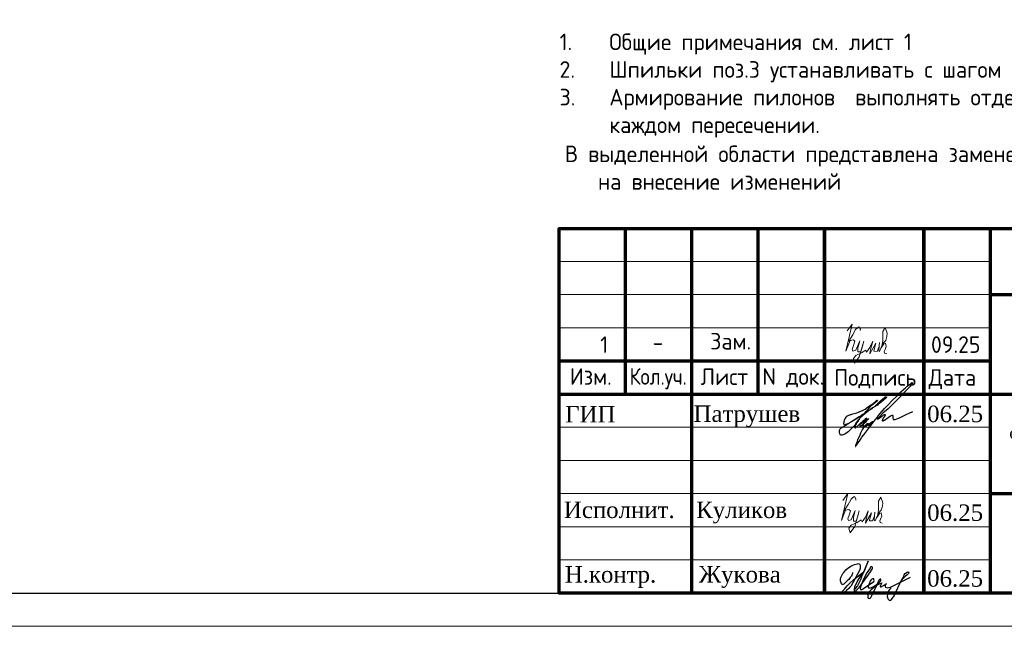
# Model space of a CAD drawing. Header units: millimetres. Extents: x 376598 to 1249954, y -318491 to -22134.
# Tile 342 of 444: x 992987 to 1007829, y -318491 to -309345. Entities that reach past the tile are written whole.
import ezdxf

# ---------------------------------------------------------------- set-up
doc = ezdxf.new("R2010")
doc.units = ezdxf.units.MM
for name, color, linetype in [('PDF _S_NET_PROFILE_AXIS', 7, 'Continuous'), ('PDF7_Text', 7, 'Continuous'), ('PDF8_Text', 7, 'Continuous'), ('ТОЛСТЫЕ_ОСНОВНЫЕ', 6, 'Continuous')]:
    doc.layers.add(name, color=color, linetype=linetype)
for name, color, linetype, lineweight in [('Выноски', 20, 'Continuous', 20), ('размер', 1, 'Continuous', 25), ('Рамка', 7, 'Continuous', 70), ('Текст', 7, 'Continuous', 25), ('ТОНКИЕ', 7, 'Continuous', 9)]:
    doc.layers.add(name, color=color, linetype=linetype, lineweight=lineweight)
doc.styles.add('GOST-2.304_Type-B', font='GOST_Common.ttf')
doc.styles.add('PDF Times New Roman', font='times.ttf')
doc.styles.add('ГОСТ', font='GOST_Common.ttf')

# ---------------------------------------------------------------- blocks, each defined once
blk = doc.blocks.new('*U56')
at = {"layer": 'ТОЛСТЫЕ_ОСНОВНЫЕ', "color": 6}
blk.add_lwpolyline([(20, 5), (415, 5), (415, 292), (20, 292)], close=True, dxfattribs=at)
at = {"layer": 'ТОНКИЕ'}
blk.add_lwpolyline([(0, 0), (420, 0), (420, 297), (0, 297)], close=True, dxfattribs=at)
blk = doc.blocks.new('11')
at = {"layer": 'Выноски'}
for p, q in [((47989, 66781), (48016, 66806)), ((48016, 66806), (48038, 66823)), ((48038, 66823), (48060, 66786)), ((47885, 66608), (47944, 66700)), ((47944, 66700), (47962, 66737)), ((47962, 66737), (47989, 66781)), ((48060, 66786), (48058, 66769))]:
    blk.add_line(p, q, dxfattribs=at)
blk.add_lwpolyline([(47863, 66761), (47937, 66865), (47843, 66458), (47885, 66564), (47905, 66616), (47954, 66628), (47979, 66606), (47957, 66539), (47937, 66487), (47947, 66458), (47991, 66470), (48051, 66611), (48041, 66569), (48023, 66505), (48023, 66448), (48065, 66448), (48090, 66529), (48110, 66608), (48043, 66369), (47972, 66275), (47954, 66344), (47991, 66389), (48078, 66431), (48142, 66470), (48154, 66441), (48204, 66512), (48246, 66606), (48209, 66455), (48204, 66418), (48295, 66574), (48265, 66463), (48265, 66455), (48312, 66453), (48342, 66529), (48347, 66584), (48337, 66465), (48349, 66453), (48401, 66569), (48443, 66616), (48461, 66678), (48466, 66727), (48436, 66811), (48399, 66754), (48399, 66618), (48389, 66549), (48374, 66507), (48416, 66564), (48441, 66576), (48451, 66524), (48433, 66482), (48419, 66453), (48424, 66428), (48458, 66421)], dxfattribs=at)
blk = doc.blocks.new('яяя')
at = {"lineweight": 30}
for points in [[(345424, 110432), (345425, 110410), (345424, 110397), (345417, 110379), (345406, 110350), (345390, 110319), (345357, 110275), (345310, 110221), (345265, 110176), (345198, 110110), (345161, 110077), (345133, 110066), (345116, 110066), (345102, 110075), (345090, 110091), (345082, 110115), (345074, 110146), (345066, 110182), (345064, 110206), (345067, 110234), (345077, 110278), (345095, 110320), (345114, 110361), (345134, 110395), (345159, 110428), (345195, 110469), (345228, 110506), (345284, 110560), (345331, 110595), (345379, 110625), (345435, 110648), (345486, 110670), (345532, 110686), (345573, 110696), (345605, 110698), (345621, 110695), (345635, 110687), (345648, 110671), (345656, 110649), (345659, 110625), (345659, 110583), (345656, 110553), (345647, 110523), (345635, 110489), (345387, 110033), (345349, 109985), (345311, 109948), (345247, 109889), (345209, 109858), (345192, 109844), (345180, 109837), (345157, 109833), (345150, 109835), (345140, 109842), (345135, 109856), (345138, 109881), (345148, 109892), (345183, 109930), (345267, 110024), (345343, 110105), (345455, 110213), (345617, 110343), (345775, 110456), (345811, 110526), (345838, 110607), (345890, 110740), (345902, 110771), (345698, 110295), (345672, 110226), (345626, 110132), (345572, 110032), (345518, 109953), (345481, 109918), (345497, 110001), (345567, 110147), (345655, 110301), (345760, 110442)], [(345481, 109918), (345476, 109896), (345475, 109874), (345485, 109861), (345506, 109866), (345539, 109891), (345632, 109983), (345968, 110450), (346022, 110527), (346029, 110560), (346027, 110579), (346026, 110590), (346010, 110605), (345993, 110609), (345975, 110601), (345962, 110584), (345954, 110562), (345857, 110421), (345783, 110292), (345741, 110183), (345701, 110079), (345665, 109985), (345660, 109952), (345666, 109929), (345669, 109915), (345682, 109910), (345702, 109914), (345735, 109941), (345846, 110007), (346065, 110160), (346075, 110193), (346070, 110217), (346066, 110236), (346052, 110241), (346030, 110241), (346007, 110228), (345978, 110203), (345960, 110164), (345892, 110010), (345895, 109986), (345904, 109966), (345925, 109964), (345969, 109968), (346045, 110000), (346218, 110114), (346261, 110154), (346280, 110184), (346282, 110210), (346278, 110225), (346263, 110229), (346241, 110222), (346220, 110198), (346162, 110049), (345989, 109904), (345932, 109849), (345906, 109805), (345891, 109739), (345890, 109690), (345899, 109652), (345924, 109647), (345956, 109655), (345980, 109674), (346058, 109838), (346158, 110046), (346261, 110098), (346314, 110120), (346292, 110079), (346269, 110036), (346261, 110008), (346267, 109998), (346293, 109998), (346363, 110039), (346445, 110095), (346421, 110068), (346414, 110040), (346407, 110011), (346416, 109990), (346466, 109972), (346509, 109977), (346574, 109984), (347172, 110293)], [(346586, 109971), (346543, 109917), (346509, 109873), (346489, 109825), (346475, 109767), (346472, 109710), (346478, 109675), (346485, 109641), (346501, 109621), (346517, 109602), (346542, 109589), (346568, 109592), (346605, 109620), (346680, 109731), (346736, 109842), (346865, 110115), (346962, 110290), (346969, 110318), (346979, 110360), (347013, 110403), (347056, 110434), (347091, 110450), (347109, 110450), (347121, 110434), (347115, 110405), (347072, 110355), (347012, 110307), (346924, 110222)]]:
    blk.add_lwpolyline(points, dxfattribs=at)
blk = doc.blocks.new('штамп кж1.1')
at = {"layer": 'PDF _S_NET_PROFILE_AXIS', "lineweight": 30, "elevation": 0}
blk.add_lwpolyline([(409123, -83320), (409140, -83299), (409161, -83282), (409174, -83265), (409208, -83231), (409216, -83227), (409221, -83219), (409229, -83214), (409238, -83206), (409259, -83189), (409276, -83176), (409288, -83172), (409297, -83172), (409297, -83176), (409293, -83185), (409280, -83198), (409191, -83274), (409174, -83282), (409157, -83299), (409106, -83329), (409085, -83341), (409060, -83358), (409055, -83363), (409051, -83363), (409060, -83358), (409072, -83350), (409077, -83350), (409081, -83346), (409077, -83350), (409072, -83354), (409064, -83358), (409047, -83371), (409030, -83380), (409013, -83397), (408971, -83426), (408933, -83460), (408890, -83502), (408878, -83515), (408873, -83524), (408865, -83528), (408857, -83540), (408840, -83562), (408827, -83583), (408818, -83600), (408797, -83625), (408772, -83646), (408717, -83701), (408683, -83727), (408666, -83735), (408653, -83744), (408628, -83752), (408603, -83752), (408594, -83744), (408590, -83731), (408586, -83706), (408586, -83680), (408590, -83667), (408598, -83655), (408611, -83642), (408636, -83629), (408645, -83621), (408662, -83612), (408683, -83600), (408696, -83595), (408708, -83583), (408725, -83574), (408742, -83562), (408785, -83536), (408831, -83507), (408873, -83481), (408912, -83456), (408928, -83443), (408941, -83435), (408954, -83430), (408962, -83422), (408962, -83426), (408954, -83430), (408950, -83435), (408937, -83443), (408920, -83456), (408882, -83477), (408797, -83532), (408755, -83557), (408721, -83574), (408708, -83583), (408696, -83587), (408687, -83591), (408679, -83591), (408666, -83595), (408658, -83591), (408653, -83587), (408653, -83570), (408658, -83557), (408658, -83545), (408662, -83528), (408674, -83502), (408691, -83477), (408700, -83468), (408704, -83460), (408717, -83456), (408751, -83439), (408763, -83439), (408772, -83435), (408785, -83430), (408848, -83418), (408873, -83405), (408895, -83397), (408933, -83380), (408954, -83371), (408975, -83358), (408992, -83346), (409005, -83333), (409039, -83308), (409064, -83295), (409077, -83286), (409094, -83274), (409127, -83244), (409144, -83231), (409153, -83223), (409157, -83223), (409149, -83240), (409123, -83265), (409111, -83274), (409077, -83299), (409064, -83308), (409051, -83320), (409026, -83350), (409013, -83363), (409009, -83371), (408992, -83392), (408979, -83401), (408967, -83418), (408962, -83422), (408962, -83426), (408958, -83430), (408950, -83435), (408937, -83447), (408916, -83473), (408903, -83485), (408890, -83502), (408882, -83515), (408873, -83524), (408869, -83528), (408873, -83524), (408878, -83524), (408873, -83528), (408865, -83549), (408857, -83553), (408852, -83562), (408848, -83566), (408823, -83617), (408823, -83629), (408818, -83638), (408823, -83642), (408827, -83642), (408840, -83629), (408852, -83621), (408907, -83566), (408941, -83540), (408954, -83528), (408967, -83524), (408971, -83515), (408984, -83502), (408988, -83494), (408996, -83494), (408996, -83498), (408979, -83515), (408962, -83536), (408937, -83557), (408924, -83566), (408912, -83579), (408907, -83579), (408899, -83583), (408895, -83591), (408895, -83612), (408899, -83617), (408907, -83617), (408920, -83608), (408937, -83591), (408945, -83579), (408954, -83570), (408979, -83540), (408996, -83524), (409005, -83511), (409017, -83507), (409022, -83502), (409026, -83502), (409013, -83515), (409005, -83528), (408992, -83536), (408971, -83562), (408954, -83583), (408945, -83591), (408941, -83600), (408937, -83612), (408937, -83625), (408941, -83629), (408954, -83634), (408958, -83629), (408967, -83612), (408979, -83600), (409000, -83583), (409009, -83574), (409022, -83574), (409026, -83583), (409026, -83608), (409030, -83608), (409039, -83604), (409051, -83595), (409077, -83570), (409085, -83557), (409089, -83553), (409089, -83549), (409085, -83549), (409081, -83553), (409072, -83557), (409047, -83574), (409017, -83595), (408979, -83621), (408971, -83625), (408958, -83629), (408950, -83638), (408933, -83663), (408924, -83684), (408903, -83722), (408886, -83765), (408865, -83811), (408848, -83862), (408840, -83883), (408827, -83909), (408827, -83921), (408831, -83921), (408835, -83917), (408840, -83909), (408848, -83896), (408852, -83888), (408861, -83875), (408886, -83841), (408903, -83816), (408924, -83782), (408954, -83748), (408984, -83706), (409043, -83625), (409077, -83583), (409106, -83545), (409132, -83511), (409157, -83481), (409174, -83456), (409195, -83430), (409229, -83388), (409263, -83350), (409305, -83308), (409394, -83214), (409441, -83172), (409479, -83130), (409517, -83092), (409551, -83062), (409580, -83037), (409606, -83016), (409627, -82999), (409644, -82986), (409657, -82977), (409665, -82969), (409674, -82969), (409674, -82965), (409682, -82960), (409682, -82982), (409674, -82994), (409665, -83003), (409661, -83011), (409563, -83109), (409538, -83138), (409504, -83168), (409318, -83354), (409242, -83422), (409187, -83477), (409178, -83490), (409170, -83498), (409161, -83502), (409157, -83507), (409157, -83511), (409161, -83511), (409170, -83507), (409182, -83494), (409212, -83477), (409225, -83464), (409238, -83460), (409246, -83452), (409263, -83443), (409276, -83443), (409276, -83452), (409267, -83468), (409259, -83481), (409242, -83502), (409238, -83515), (409233, -83524), (409229, -83528), (409229, -83532), (409238, -83540), (409242, -83536), (409246, -83536), (409254, -83532), (409267, -83524), (409318, -83485), (409356, -83460), (409381, -83452), (409386, -83452), (409390, -83456), (409390, -83494), (409394, -83507), (409398, -83515), (409407, -83519), (409415, -83515), (409424, -83515), (409449, -83507), (409492, -83490), (409521, -83477), (409551, -83460), (409593, -83443), (409635, -83422), (409690, -83397)], dxfattribs=at)
at = {"layer": 'Рамка', "color": 7}
for p, q in [((405358, -83134), (405358, -80634)), ((407358, -83134), (407358, -80634)), ((410858, -81634), (422858, -81634)), ((404358, -82634), (410858, -82634)), ((404358, -83134), (422858, -83134)), ((410858, -84634), (422858, -84634))]:
    blk.add_line(p, q, dxfattribs=at)
at = {"layer": 'Рамка'}
for p, q in [((406358, -86134), (406358, -80634)), ((408358, -86134), (408358, -80634)), ((408358, -80634), (408358, -86134)), ((409858, -80634), (409858, -86134)), ((409858, -86134), (409858, -80634)), ((410858, -80634), (410858, -86134))]:
    blk.add_line(p, q, dxfattribs=at)
at = {"layer": 'Рамка', "color": 7, "lineweight": 15}
for p, q in [((404358, -81134), (410858, -81134)), ((404358, -81634), (410858, -81634)), ((404358, -82134), (410858, -82134)), ((404358, -83634), (410858, -83634)), ((404358, -84134), (410858, -84134)), ((404358, -84634), (410858, -84634)), ((404358, -85134), (410858, -85134)), ((404358, -85634), (410858, -85634))]:
    blk.add_line(p, q, dxfattribs=at)
at = {"layer": 'Рамка'}
blk.add_lwpolyline([(422858, -86134), (404358, -86134), (404358, -80634), (422858, -80634)], close=True, dxfattribs=at)
at = {"color": 2, "lineweight": 60, "xscale": 0.5, "yscale": 0.5, "zscale": 0.5}
blk.add_blockref('яяя', (236070, -141038), dxfattribs=at)
at = {"layer": 'Выноски', "color": 0}
blk.add_blockref('11', (360773, -151499), dxfattribs=at)
at = {"layer": 'PDF7_Text', "char_height": 248, "attachment_point": 7, "style": 'PDF Times New Roman'}
for s, insert in [('06.25', (409908, -83561)), ('Патрушев', (406387, -83634)), ('06.25', (409908, -85050)), ('Жукова', (406466, -86056)), ('06.25', (409908, -86042))]:
    blk.add_mtext(s, dxfattribs=dict(at, insert=insert))
at = {"layer": 'PDF7_Text', "insert": (410912, -84467), "char_height": 180, "width": 6881.02, "attachment_point": 7, "style": 'PDF Times New Roman'}
blk.add_mtext('\\pxqc;Жилой дом со встроенными помещениями общественно-делового и коммерческого назначения на первом этаже здания и встроенно-пристроенным поликлиническим учреждением (поз. 2.2-2.3)', dxfattribs=at)
at = {"layer": 'PDF7_Text', "insert": (406426, -85084), "char_height": 247.95, "attachment_point": 7, "style": 'PDF Times New Roman'}
blk.add_mtext_dynamic_manual_height_columns('{\\C256;Куликов}', width=2000, gutter_width=1250, heights=[0], dxfattribs=at)
at = {"layer": 'PDF8_Text', "char_height": 248, "attachment_point": 7, "style": 'PDF Times New Roman'}
for s, insert in [('ГИП', (404451, -83561)), ('Исполнит.', (404432, -85007)), ('Н.контр.', (404445, -86056))]:
    blk.add_mtext(s, dxfattribs=dict(at, insert=insert))
at = {"layer": 'Текст', "color": 7, "style": 'ГОСТ'}
for s, p in [('Изм.', (404522, -82993)), ('Лист', (406493, -82996)), ('N док.', (407423, -82993)), ('Подпись', (408507, -83008)), ('Дата', (409929, -83008))]:
    blk.add_text(s, height=250, dxfattribs=at).set_placement(p)
at = {"layer": 'Текст', "color": 7, "style": 'ГОСТ', "width": 0.9}
blk.add_text('Кол.уч.', height=250, dxfattribs=at).set_placement((405423, -82992))

msp = doc.modelspace()

# ---------------------------------------------------------------- block references
at = {"xscale": 100, "yscale": 100, "zscale": 100}
msp.add_blockref('*U56', (978116.8, -318491.4), dxfattribs=at)
at = {"layer": 'Выноски'}
msp.add_blockref('11', (957599.5, -380798.7), dxfattribs=at)
at = {"layer": 'размер'}
msp.add_blockref('штамп кж1.1', (596758.5, -231857.1), dxfattribs=at)

# ---------------------------------------------------------------- texts
at = {"ltscale": 100, "insert": (1001125.2, -309554.5), "char_height": 250, "width": 17398.124, "attachment_point": 1, "style": 'GOST-2.304_Type-B'}
msp.add_mtext('\\pxi-3,l3,t3,20;1.^IОбщие примечания см. лист 1\\P2.^IШпильки поз.3 устанавливать с шагом 400 по вертикали и с шагом  400 по горизонтали.\\P3.^IАрмирование пилонов  выполнять отдельными стержнями. Арматуру вязать вязальной проволокой в каждом пересечении.', dxfattribs=at)
at = {"layer": 'Выноски', "color": 240, "true_color": 0xed1f24, "insert": (1001204, -311243.1, -3100), "char_height": 250, "width": 18219.66, "attachment_point": 1, "style": 'ГОСТ'}
msp.add_mtext('\\pxi-2,l2,sm1;В выделенной области представлена замененная ( актуальная) версия. Содержание изменения см. в листе разрешения на внесение изменений', dxfattribs=at)
at = {"layer": 'Текст', "color": 7, "style": 'GOST-2.304_Type-B'}
for s, p in [('Зам.', (1003396.5, -314318.3)), ('09.25', (1006724, -314368.7)), ('-', (1002527.5, -314334.8))]:
    msp.add_text(s, height=250, dxfattribs=at).set_placement(p)
at = {"layer": 'Текст', "color": 7, "insert": (1001737.5, -313703.2), "char_height": 250, "attachment_point": 1, "style": 'ГОСТ'}
msp.add_mtext_dynamic_manual_height_columns('\\pxsm1,qc;\\P\\ps*,q*;1', width=7000, gutter_width=12.5, heights=[1500], dxfattribs=at)

doc.saveas('drawing.dxf')
